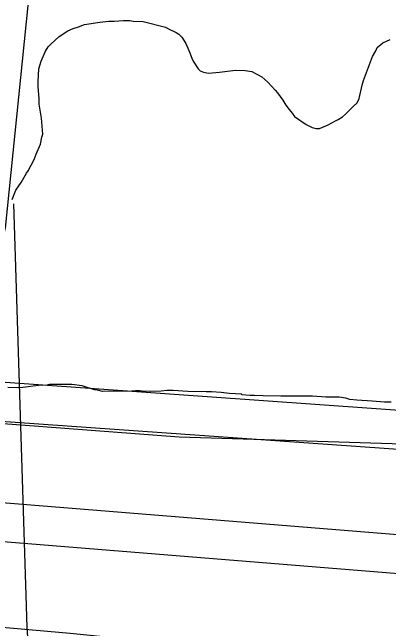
# Model space of a CAD drawing. Extents: x 3161514 to 3199414, y 831166 to 856601.
# Drawn here: x 3189449 to 3189737.2, y 849505.2 to 849977.4 of the extents above; entities that cross this region are included whole.
import ezdxf

# ---------------------------------------------------------------- set-up
doc = ezdxf.new("R2010")
doc.units = 0
for name, color, linetype in [('V-LEVE-TOET', 7, 'Continuous'), ('V-ROAD-CNTR', 7, 'Continuous'), ('V-SITE-VEGE', 7, 'Continuous'), ('V-SURV-LINE', 7, 'Continuous'), ('V-UTIL-LINE', 7, 'Continuous')]:
    doc.layers.add(name, color=color, linetype=linetype)

msp = doc.modelspace()

# ---------------------------------------------------------------- linework, layer by layer
at = {"layer": 'V-LEVE-TOET'}
for points in [[(3188633.9, 849745.47), (3188641.14, 849745.34), (3188652.78, 849745.05), (3188670.27, 849741.09), (3188692.52, 849737.69), (3188735.96, 849731.58), (3188824.96, 849720.44), (3188892.21, 849715.7), (3188958.76, 849710.78), (3189092.04, 849698.47), (3189215.81, 849685.06), (3189309.91, 849674.47), (3189421.66, 849663.99), (3189576.83, 849652.16), (3189862.02, 849643.18), (3189980.78, 849639.62), (3190054.91, 849635.98), (3190135, 849638.37), (3190198.12, 849648.43), (3190265.92, 849670.69)], [(3190239.29, 849449.81), (3190198.74, 849444.64), (3190128.53, 849441.95), (3190025.09, 849447.89), (3189920.93, 849458.95), (3189757.98, 849474.8), (3189602.26, 849490.5), (3189493.16, 849501.53), (3189342.93, 849514.62), (3189131.96, 849534.25), (3188949.42, 849552.1), (3188895.4, 849556.74), (3188864.85, 849560.1), (3188847.38, 849561.94), (3188830.61, 849561.84), (3188818.45, 849560.89), (3188794.99, 849558.29), (3188765.71, 849556.89), (3188712.56, 849564.88), (3188584.38, 849579.16)]]:
    msp.add_lwpolyline(points, dxfattribs=at)
at = {"layer": 'V-ROAD-CNTR'}
for points in [[(3189367.5, 849718.98), (3189384.37, 849724.95), (3189405.76, 849742.36), (3189422.48, 849759.08), (3189434.9, 849778.14), (3189443.83, 849812.05), (3189464.24, 850013.11)], [(3190492.66, 849801.61), (3190417.46, 849766.63), (3190365.91, 849742.26), (3190310.95, 849718.62), (3190263.04, 849699.93), (3190228.93, 849689.79), (3190183.29, 849678.02), (3190146.54, 849672.6), (3190101.44, 849674.43), (3190060.14, 849676.91), (3190004.21, 849674.81), (3189770.82, 849670.65), (3189421.9, 849695.35), (3189384.56, 849711.92), (3189367.5, 849718.98)], [(3190517.96, 849780.99), (3190430.77, 849739.74), (3190378.25, 849714.91), (3190322.33, 849690.86), (3190272.79, 849671.53), (3190236.95, 849660.88), (3190189.24, 849648.57), (3190148.13, 849642.51), (3190099.94, 849644.47), (3190059.81, 849646.87), (3190005.04, 849644.82), (3189770.02, 849640.63), (3189414.54, 849665.8), (3189372.73, 849684.34), (3189308.78, 849710.83)]]:
    msp.add_lwpolyline(points, dxfattribs=at)
at = {"layer": 'V-SITE-VEGE'}
for points in [[(3189448.75, 849834.01), (3189451.77, 849841.18), (3189455.83, 849846.99), (3189459.88, 849854.17), (3189461.23, 849855.88), (3189465.6, 849864.76), (3189467.28, 849868.85), (3189470.65, 849876.36), (3189471.64, 849881.83), (3189472.31, 849884.21), (3189471.22, 849896.46), (3189469.45, 849907.02), (3189469.43, 849911.44), (3189468.7, 849920.29), (3189468.68, 849924.38), (3189469.3, 849934.26), (3189470.97, 849940.06), (3189474.33, 849947.57), (3189476.36, 849950.99), (3189478.39, 849953.05), (3189484.83, 849958.87), (3189491.61, 849963.34), (3189495.69, 849965.06), (3189499.77, 849966.45), (3189504.19, 849968.18), (3189516.1, 849969.95), (3189522.91, 849970.67), (3189527, 849970.69), (3189534.15, 849971.07), (3189538.91, 849971.1), (3189541.64, 849970.77), (3189549.14, 849970.47), (3189566.19, 849966.14), (3189568.58, 849964.79), (3189574.39, 849962.1), (3189576.44, 849960.75), (3189578.83, 849958.38), (3189581.93, 849953.63), (3189585.03, 849946.49), (3189586.42, 849942.42), (3189587.46, 849940.04), (3189591.23, 849934.27), (3189592.95, 849932.57), (3189595.34, 849931.57), (3189599.09, 849930.91), (3189607.6, 849931.64), (3189615.76, 849932.7), (3189619.85, 849933.07), (3189627.34, 849932.77), (3189632.46, 849932.11), (3189639.97, 849928.07), (3189644.76, 849924.01), (3189650.25, 849917.91), (3189651.96, 849915.88), (3189656.08, 849910.11), (3189658.49, 849906.38), (3189660.89, 849902.99), (3189663.29, 849900.28), (3189665.01, 849897.56), (3189673.9, 849891.48), (3189678.68, 849889.12), (3189681.75, 849888.46), (3189684.13, 849888.47), (3189690.93, 849891.23), (3189696.36, 849894.33), (3189698.4, 849895.36), (3189701.79, 849897.43), (3189704.17, 849899.48), (3189709.92, 849905.31), (3189712.97, 849908.05), (3189714.66, 849911.46), (3189716.98, 849921.7), (3189717.99, 849925.11)], [(3189717.99, 849925.11), (3189724.69, 849943.54), (3189727.39, 849947.98), (3189728.4, 849950.37), (3189732.81, 849954.14), (3189738.24, 849956.55)], [(3189739.13, 849678.63), (3189734.02, 849678.61), (3189724.48, 849679.57), (3189712.9, 849680.19), (3189707.44, 849680.84), (3189704.37, 849681.85), (3189699.26, 849682.5), (3189689.04, 849682.44), (3189678.82, 849683.4), (3189654.64, 849683.27), (3189641.01, 849683.53), (3189634.54, 849683.83), (3189631.13, 849683.82), (3189624.66, 849684.46), (3189624.66, 849684.8), (3189615.12, 849685.43), (3189608.98, 849686.08), (3189601.49, 849686.71), (3189597.4, 849686.69), (3189583.43, 849686.95), (3189572.19, 849687.57), (3189567.42, 849687.54), (3189563, 849687.18), (3189554.82, 849686.79), (3189548.35, 849687.1), (3189546.31, 849687.42), (3189543.24, 849687.41), (3189540.18, 849687.05), (3189518.04, 849686.93), (3189514.29, 849687.92), (3189511.9, 849688.25), (3189502.35, 849691.26), (3189494.51, 849692.24), (3189491.78, 849692.22), (3189477.48, 849692.15), (3189475.44, 849691.79), (3189468.97, 849691.42), (3189457.06, 849689.99), (3189452.97, 849689.62), (3189445.48, 849689.92)]]:
    msp.add_lwpolyline(points, dxfattribs=at)
at = {"layer": 'V-SURV-LINE'}
for points in [[(3189393.58, 849605.61), (3189807.17, 849572.12)], [(3189804.75, 849542.21), (3189391.16, 849575.71)]]:
    msp.add_lwpolyline(points, dxfattribs=at)
at = {"layer": 'V-UTIL-LINE'}
msp.add_lwpolyline([(3189449.99, 849830.6), (3189460.18, 849506.28), (3189478.85, 849225.68), (3189985.71, 848981.17), (3190231.08, 848873.77), (3190512.95, 848738.77)], dxfattribs=at)

doc.saveas('drawing.dxf')
